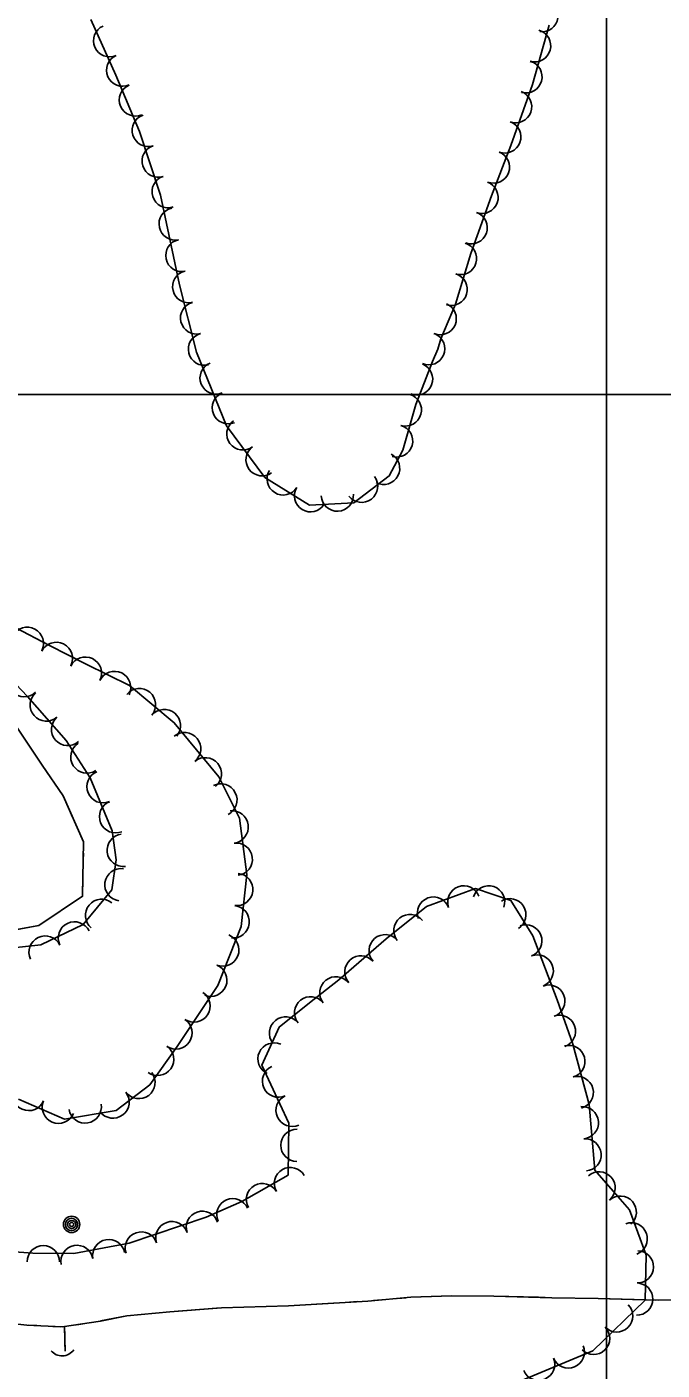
# Model space of a CAD drawing. Extents: x 353423 to 364002, y 127000 to 201942.
# Drawn here: x 363356.9 to 363513.8, y 132258.9 to 132590.9 of the extents above; entities that cross this region are included whole.
import ezdxf

# ---------------------------------------------------------------- set-up
doc = ezdxf.new("R2010")
doc.units = 0
for name, color, linetype in [('E_DTM_SlopeBottom', 7, 'Continuous'), ('E_FEN_Generic', 7, 'Continuous'), ('E_LAND_BrushLine', 7, 'Continuous'), ('E_LAND_TreeLine', 7, 'Continuous'), ('E_STRUCT_WingWall', 7, 'Continuous')]:
    doc.layers.add(name, color=color, linetype=linetype)

msp = doc.modelspace()

# ---------------------------------------------------------------- linework, layer by layer
at = {"layer": 'E_DTM_SlopeBottom'}
msp.add_arc((363365.58, 132265.96), 3.51, 219.1334, 325.3729, dxfattribs=at)
at = {"layer": 'E_FEN_Generic'}
for points in [[(363372.73, 132592.67), (363378.83, 132578.92), (363384.75, 132565.02), (363389.86, 132549.25), (363394.58, 132527.13), (363398.8, 132510.44), (363406.21, 132492.23), (363415.62, 132479.52), (363426.68, 132472.7), (363437.66, 132473.28), (363446.37, 132479.89), (363449.73, 132486.24), (363452.91, 132497.57), (363457.05, 132508.17), (363458.37, 132511.24), (363459.14, 132513.79), (363462.75, 132522.33), (363466.56, 132534.83), (363471.66, 132549.14), (363476.38, 132561.57), (363481.79, 132576.62), (363485.87, 132591.24)], [(363354.81, 132325.87), (363366.21, 132320.99), (363378.91, 132323.13), (363387.25, 132329.43), (363393.99, 132338.94), (363404.03, 132353.96), (363409.81, 132368.52), (363411.19, 132381.41), (363409.41, 132395.31), (363404.28, 132405.51), (363393.29, 132418.89), (363382.24, 132428.12), (363371.58, 132433.36), (363362.49, 132438), (363354.02, 132442.45)], [(363349.82, 132432.98), (363357.06, 132425.41), (363366.61, 132414.51), (363372.55, 132405.3), (363377.98, 132392.22), (363378.91, 132385.02), (363377.84, 132377.6), (363370.76, 132369.06), (363360.34, 132364.04), (363349.67, 132362.85)], [(363497.15, 132308.34), (363495.78, 132324.59), (363491.76, 132339.45), (363487.88, 132350.46), (363481.87, 132366.22), (363476.43, 132375), (363467.66, 132377.92), (363455.6, 132373.47), (363445.6, 132365.54), (363433.97, 132355.41), (363426.69, 132349.7), (363419.24, 132343.7), (363414.92, 132334.3), (363421.55, 132319.93), (363421.42, 132307.12), (363409.98, 132300.58), (363401.17, 132296.76), (363382.15, 132290.3), (363368.51, 132287.78), (363358.33, 132287.82), (363350.47, 132288.38)], [(363477.89, 132255.91), (363496.65, 132263.67), (363509.58, 132276.26), (363509.82, 132287.35), (363505.73, 132298.54), (363503.38, 132301.2), (363497.15, 132308.34)]]:
    msp.add_lwpolyline(points, dxfattribs=at)
for centre, radius, start, end in [((363484.1, 132593.62), 3.98, 262.1241, 82.1087), ((363377.34, 132587.42), 3.98, 113.9249, 293.9096), ((363482.29, 132586.17), 3.98, 254.4258, 74.4104), ((363380.56, 132580.14), 3.98, 113.9249, 293.9096), ((363480.15, 132578.5), 3.98, 254.4258, 74.4104), ((363383.7, 132572.79), 3.98, 113.0797, 293.0644), ((363477.6, 132571.12), 3.98, 250.2293, 70.214), ((363386.86, 132565.28), 3.98, 107.9683, 287.9529), ((363474.91, 132563.63), 3.98, 250.2293, 70.214), ((363389.31, 132557.7), 3.98, 107.9683, 287.9529), ((363472.12, 132556.21), 3.98, 249.2221, 69.2067), ((363391.77, 132550.13), 3.98, 107.9683, 287.9529), ((363469.3, 132548.71), 3.98, 250.362, 70.3466), ((363393.51, 132542.14), 3.98, 102.0656, 282.0503), ((363466.62, 132541.21), 3.98, 250.362, 70.3466), ((363395.17, 132534.35), 3.98, 102.0656, 282.0503), ((363464, 132533.59), 3.98, 253.059, 73.0437), ((363396.86, 132526.65), 3.98, 104.1698, 284.1545), ((363461.68, 132525.98), 3.98, 253.059, 73.0437), ((363398.8, 132518.92), 3.98, 104.1698, 284.1545), ((363458.97, 132518.73), 3.98, 247.1344, 67.1191), ((363400.75, 132511.2), 3.98, 104.1698, 284.1545), ((363456.13, 132511.31), 3.98, 246.7617, 66.7464), ((363403.63, 132504.09), 3.98, 112.1716, 292.1563), ((363453.13, 132503.86), 3.98, 248.6823, 68.667), ((363406.64, 132496.72), 3.98, 112.1716, 292.1563), ((363450.36, 132496.19), 3.98, 254.3084, 74.2931), ((363410.25, 132490.28), 3.98, 126.5035, 306.4882), ((363448.21, 132488.52), 3.98, 254.3084, 74.2931), ((363414.98, 132483.88), 3.98, 126.5035, 306.4882), ((363445, 132481.75), 3.98, 242.1369, 62.1216), ((363420.18, 132479.15), 3.98, 148.3502, 328.3349), ((363439.57, 132477.34), 3.98, 217.238, 37.2227), ((363426.96, 132474.97), 3.98, 148.3502, 328.3349), ((363433.57, 132475.15), 3.98, 183.0421, 3.0268), ((363357.01, 132438.5), 4.01, 332.2639, 152.2486), ((363364.15, 132434.79), 4.01, 333.0058, 152.9905), ((363371.33, 132431.14), 4.01, 333.8264, 153.8111), ((363356.23, 132429.32), 4.01, 133.7434, 313.7281), ((363378.54, 132427.6), 4.01, 333.8264, 153.8111), ((363361.69, 132423.31), 4.01, 131.2442, 311.2289), ((363384.68, 132423.35), 4.01, 320.0981, 140.0828), ((363366.98, 132417.28), 4.01, 131.2442, 311.2289), ((363390.83, 132418.2), 4.01, 320.0981, 140.0828), ((363395.84, 132412.47), 4.01, 309.4242, 129.4089), ((363371.73, 132410.45), 4.01, 122.845, 302.8297), ((363400.94, 132406.27), 4.01, 309.4242, 129.4089), ((363375.74, 132403.11), 4.01, 112.5451, 292.5298), ((363404.79, 132399.81), 4.01, 296.7432, 116.7279), ((363378.82, 132395.69), 4.01, 112.5451, 292.5298), ((363407.58, 132393.14), 4.01, 277.301, 97.2857), ((363380.72, 132387.4), 4.01, 97.3578, 277.3424), ((363408.59, 132385.18), 4.01, 277.301, 97.2857), ((363380.15, 132378.88), 4.01, 81.763, 261.7477), ((363408.68, 132377.7), 4.01, 263.8647, 83.8494), ((363457.32, 132371.88), 3.98, 20.2537, 200.2383), ((363464.79, 132374.64), 3.98, 20.2537, 200.2383), ((363470.93, 132374.63), 3.98, 341.6295, 161.6142), ((363375.35, 132371.31), 4.01, 50.3389, 230.3236), ((363407.82, 132369.72), 4.01, 263.8647, 83.8494), ((363476.17, 132371.47), 3.98, 301.7719, 121.7565), ((363368.65, 132365.71), 4.01, 25.7236, 205.7083), ((363451.48, 132367.55), 3.98, 38.4124, 218.3971), ((363361.42, 132362.23), 4.01, 25.7236, 205.7083), ((363405.26, 132362.75), 4.01, 248.3795, 68.3641), ((363445.38, 132362.59), 3.98, 41.0705, 221.0552), ((363480.1, 132365.01), 3.98, 290.888, 110.8726), ((363439.37, 132357.35), 3.98, 41.0705, 221.0552), ((363482.94, 132357.57), 3.98, 290.888, 110.8726), ((363402.3, 132355.29), 4.01, 248.3795, 68.3641), ((363433.2, 132352.16), 3.98, 38.1162, 218.1009), ((363485.78, 132350.13), 3.98, 290.888, 110.8726), ((363398.16, 132348.95), 4.01, 236.2534, 56.2381), ((363426.96, 132347.24), 3.98, 38.8311, 218.8158), ((363420.76, 132342.25), 3.98, 38.8311, 218.8158), ((363488.41, 132342.67), 3.98, 289.4022, 109.3869), ((363393.7, 132342.28), 4.01, 236.2534, 56.2381), ((363417.92, 132335.84), 3.98, 65.3277, 245.3123), ((363389.15, 132335.74), 4.01, 234.6563, 54.641), ((363490.74, 132335.22), 3.98, 285.1518, 105.1365), ((363419.04, 132330.35), 3.98, 114.7881, 294.7728), ((363384.56, 132330.03), 4.01, 217.0628, 37.0474), ((363492.82, 132327.53), 3.98, 285.1518, 105.1365), ((363357.33, 132327.07), 4.01, 156.8613, 336.8459), ((363378.16, 132325.2), 4.01, 217.0628, 37.0474), ((363422.38, 132323.12), 3.98, 114.7881, 294.7728), ((363364.71, 132323.92), 4.01, 156.8613, 336.8459), ((363371.28, 132323.98), 4.01, 189.5775, 9.5622), ((363494.07, 132320.08), 3.98, 274.8308, 94.8155), ((363423.58, 132314.49), 3.98, 89.4309, 269.4156), ((363494.74, 132312.14), 3.98, 274.8308, 94.8155), ((363421.96, 132305.03), 3.98, 29.7844, 209.769), ((363498.2, 132303.97), 3.98, 311.0941, 131.0788), ((363415.05, 132301.07), 3.98, 29.7844, 209.769), ((363407.76, 132297.34), 3.98, 23.4484, 203.4331), ((363503.45, 132297.97), 3.98, 311.4484, 131.4331), ((363400.24, 132294.24), 3.98, 18.7511, 198.7358), ((363385.16, 132289.12), 3.98, 18.7511, 198.7358), ((363392.7, 132291.68), 3.98, 18.7511, 198.7358), ((363506.14, 132291.36), 3.98, 290.0919, 110.0766), ((363360.95, 132285.72), 3.98, 359.8106, 179.7953), ((363369.29, 132285.8), 3.98, 10.4743, 190.459), ((363377.12, 132287.25), 3.98, 10.4743, 190.459), ((363507.67, 132284.46), 3.98, 268.7626, 88.7473), ((363507.5, 132276.5), 3.98, 268.7626, 88.7473), ((363502.56, 132272.33), 3.98, 224.2444, 44.229), ((363496.85, 132266.77), 3.98, 224.2444, 44.229), ((363490.62, 132263.43), 3.98, 202.4836, 22.4683), ((363483.26, 132260.39), 3.98, 202.4836, 22.4683)]:
    msp.add_arc(centre, radius, start, end, dxfattribs=at)
at = {"layer": 'E_LAND_BrushLine'}
for centre, radius in [((363367.94, 132294.94), 2.02), ((363367.93, 132294.93), 1.52), ((363367.97, 132294.94), 1.01), ((363367.96, 132294.94), 0.502)]:
    msp.add_circle(centre, radius, dxfattribs=at)
at = {"layer": 'E_LAND_TreeLine'}
for p, q in [((363500, 132500), (363500, 135000)), ((363500, 131000), (363500, 133500)), ((360000, 132500), (364000, 132500)), ((360000, 132500), (364000, 132500))]:
    msp.add_line(p, q, dxfattribs=at)
at = {"layer": 'E_STRUCT_WingWall'}
for points in [[(363349.76, 132422.66), (363353.9, 132418.52), (363360.65, 132408.46), (363365.83, 132400.82), (363365.88, 132400.7)], [(363353.9, 132418.52), (363360.65, 132408.46), (363365.83, 132400.82), (363370.92, 132389.47), (363370.65, 132376.03), (363359.88, 132368.82), (363342.89, 132365.7)], [(363367.42, 132397.27), (363368.19, 132395.55)], [(363369.73, 132392.11), (363370.51, 132390.39)], [(363370.86, 132386.71), (363370.82, 132384.83)], [(363370.75, 132381.06), (363370.65, 132376.03), (363359.88, 132368.82), (363350.7, 132367.13)], [(363521.98, 132276.28), (363512.82, 132276.21), (363497.96, 132276.67), (363486.57, 132276.84), (363472.24, 132277.22), (363461.71, 132277.26), (363451.73, 132276.93), (363441.09, 132276.02), (363421.54, 132274.87), (363404.95, 132274.33), (363392.17, 132273.35), (363381.6, 132272.37), (363375.04, 132271.08), (363365.64, 132269.6), (363356.85, 132270.09), (363347.25, 132271.13), (363335.86, 132272.32), (363324.72, 132273.83)], [(363444.5, 132276.31), (363442.52, 132276.14)], [(363450.45, 132276.82), (363448.47, 132276.65)], [(363483.27, 132276.93), (363472.24, 132277.22), (363461.71, 132277.26), (363454.42, 132277.02)], [(363512.1, 132276.23), (363497.96, 132276.67), (363486.57, 132276.84), (363483.27, 132276.93)], [(363403.76, 132274.24), (363392.17, 132273.35), (363381.6, 132272.37), (363375.11, 132271.09)], [(363432.59, 132275.52), (363421.54, 132274.87), (363404.95, 132274.33), (363403.76, 132274.24)], [(363438.55, 132275.87), (363436.56, 132275.76)], [(363359.32, 132269.95), (363357.33, 132270.06)], [(363365.28, 132269.62), (363363.29, 132269.73)], [(363366.17, 132269.68), (363366.38, 132263.65)], [(363366.17, 132269.68), (363366.25, 132267.5)], [(363371.18, 132270.47), (363369.22, 132270.16)], [(363366.26, 132267.2), (363366.26, 132267.05)], [(363366.27, 132266.74), (363366.28, 132266.59)], [(363366.29, 132266.29), (363366.29, 132266.14)], [(363366.3, 132265.84), (363366.38, 132263.65)]]:
    msp.add_lwpolyline(points, dxfattribs=at)

doc.saveas('drawing.dxf')
